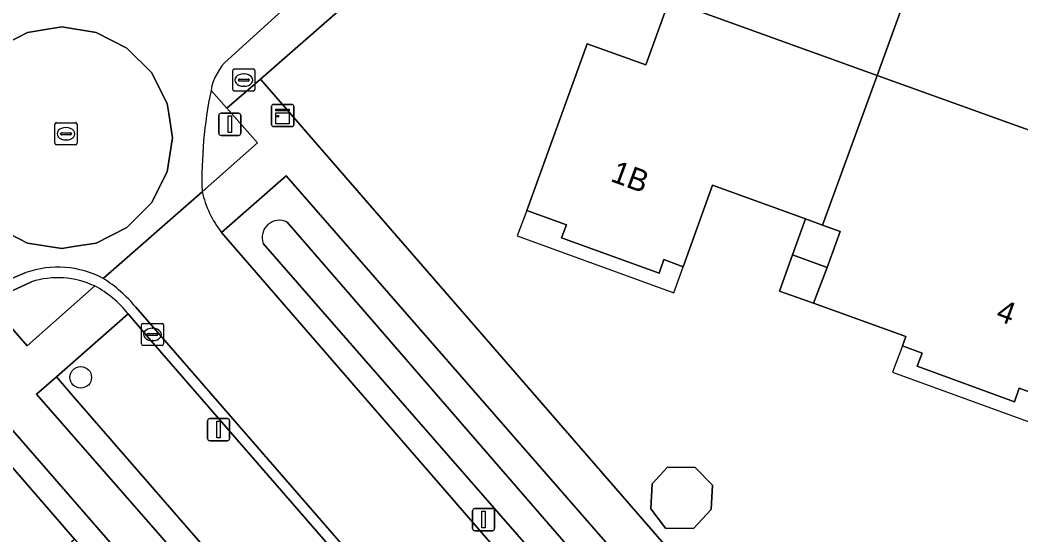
# Model space of a CAD drawing. Extents: x 155887 to 156869, y 383880 to 384678.
# Drawn here: x 156629.4 to 156674.52, y 384132.36 to 384155.57 of the extents above; entities that cross this region are included whole.
import ezdxf

# ---------------------------------------------------------------- set-up
doc = ezdxf.new("R2010")
doc.units = 0
for name, color, linetype in [('IMGEO_Berm_halfverhard', 7, 'Continuous'), ('IMGEO_Boom', 7, 'Continuous'), ('IMGEO_Erf', 7, 'Continuous'), ('IMGEO_Greppel_droge_sloot', 7, 'Continuous'), ('IMGEO_Groenvoorziening', 7, 'Continuous'), ('IMGEO_Haag', 7, 'Continuous'), ('IMGEO_Kast', 7, 'Continuous'), ('IMGEO_Kolk', 7, 'Continuous'), ('IMGEO_Lichtmast', 7, 'Continuous'), ('IMGEO_Pand', 7, 'Continuous'), ('IMGEO_Pand_nummerreeks', 7, 'Continuous'), ('IMGEO_Pand_overbouw', 7, 'Continuous'), ('IMGEO_Parkeervlak_open', 7, 'Continuous'), ('IMGEO_Rijbaan_lokaal_gesloten', 7, 'Continuous'), ('IMGEO_Rijbaan_lokaal_open', 7, 'Continuous'), ('IMGEO_Rioolput', 7, 'Continuous'), ('IMGEO_Voetpad_open', 7, 'Continuous')]:
    doc.layers.add(name, color=color, linetype=linetype)

msp = doc.modelspace()

# ---------------------------------------------------------------- linework, layer by layer
at = {"layer": 'IMGEO_Berm_halfverhard'}
for points in [[(156638.713, 384151.602), (156638.007, 384152.401)], [(156637.605, 384147.835), (156640.097, 384150.033), (156638.713, 384151.602)], [(156629.912, 384143.773), (156627.986, 384142.884), (156628.519, 384142.267), (156629.714, 384140.883), (156632.761, 384143.582)]]:
    msp.add_lwpolyline(points, dxfattribs=at)
for centre, radius, start, end in [((156657.185, 384148.412), 19.588, 168.2494, 181.6876), ((156631.091, 384140.018), 3.936, 64.8959, 107.4332)]:
    msp.add_arc(centre, radius, start, end, dxfattribs=at)
at = {"layer": 'IMGEO_Boom'}
msp.add_circle((156632.132, 384139.464), 0.489, dxfattribs=at)
at = {"layer": 'IMGEO_Erf'}
for points in [[(156692.007, 384173.426), (156672.069, 384180.768), (156640.231, 384152.904), (156671.388, 384117.021), (156671.62, 384117.179)], [(156599.132, 384113.164), (156608.489, 384121.292), (156617.846, 384129.421), (156627.191, 384137.539), (156631.854, 384132.164), (156635.784, 384127.635), (156639.715, 384123.104), (156643.645, 384118.575), (156647.577, 384114.044), (156651.506, 384109.515), (156655.438, 384104.984), (156659.368, 384100.453), (156663.489, 384095.704), (156664.364, 384096.46), (156626.242, 384140.297), (156587.667, 384106.816), (156589.344, 384104.881), (156593.045, 384100.611), (156593.133, 384100.673), (156589.53, 384104.822)], [(156660.609, 384134.602), (156660.553, 384133.505), (156659.762, 384132.644), (156658.489, 384132.663), (156657.835, 384133.541), (156657.891, 384134.655), (156658.588, 384135.413), (156659.829, 384135.394)]]:
    msp.add_lwpolyline(points, close=True, dxfattribs=at)
msp.add_lwpolyline([(156676.213, 384138.331), (156674.438, 384138.969), (156674.219, 384138.355), (156669.843, 384139.968), (156670.058, 384140.55), (156669.171, 384140.885), (156669.32, 384141.3), (156665.166, 384142.801), (156664.394, 384143.08), (156663.633, 384143.355), (156664.221, 384144.981), (156664.809, 384146.607), (156660.619, 384148.129), (156659.441, 384144.871), (156659.287, 384144.447), (156658.416, 384144.774), (156658.212, 384144.16), (156653.811, 384145.757), (156654.024, 384146.345), (156652.246, 384146.986), (156654.957, 384154.504), (156657.61, 384153.548), (156658.588, 384156.243)], dxfattribs=at)
at = {"layer": 'IMGEO_Greppel_droge_sloot'}
for points in [[(156666.653, 384117.343), (156641.436, 384146.465)], [(156640.361, 384145.504), (156665.413, 384116.776)]]:
    msp.add_lwpolyline(points, dxfattribs=at)
msp.add_arc((156641.089, 384145.772), 0.775, 63.3812, 200.2093, dxfattribs=at)
at = {"layer": 'IMGEO_Groenvoorziening'}
for points in [[(156641.389, 384148.542), (156638.481, 384145.993), (156664.299, 384116.202), (156669.993, 384115.767)], [(156631.856, 384138.535), (156631.036, 384139.487), (156630.146, 384138.712), (156641.357, 384125.865), (156642.215, 384126.662), (156642.028, 384126.832)]]:
    msp.add_lwpolyline(points, close=True, dxfattribs=at)
for points in [[(156641.436, 384146.465), (156666.653, 384117.343)], [(156665.413, 384116.776), (156640.361, 384145.504)]]:
    msp.add_lwpolyline(points, dxfattribs=at)
msp.add_arc((156641.089, 384145.772), 0.775, 63.3812, 200.2093, dxfattribs=at)
at = {"layer": 'IMGEO_Haag'}
msp.add_lwpolyline([(156642.028, 384126.832), (156631.856, 384138.535), (156631.036, 384139.487), (156630.146, 384138.712), (156641.357, 384125.865), (156642.215, 384126.662)], close=True, dxfattribs=at)
at = {"layer": 'IMGEO_Kast'}
for p, q in [((156640.738, 384150.847), (156640.738, 384151.688)), ((156640.738, 384151.688), (156640.738, 384150.847)), ((156640.813, 384151.772), (156641.654, 384151.772)), ((156641.654, 384151.772), (156640.813, 384151.772)), ((156641.738, 384151.697), (156641.738, 384150.856)), ((156641.738, 384150.856), (156641.738, 384151.697)), ((156641.663, 384150.772), (156640.822, 384150.772)), ((156640.822, 384150.772), (156641.663, 384150.772))]:
    msp.add_line(p, q, dxfattribs=at)
for points in [[(156640.933, 384151.562), (156641.533, 384151.562), (156641.533, 384151.477), (156640.933, 384151.477), (156640.933, 384151.562)], [(156640.933, 384151.387), (156641.533, 384151.387), (156641.533, 384150.898), (156640.933, 384150.898), (156640.933, 384151.387)]]:
    msp.add_lwpolyline(points, dxfattribs=at)
msp.add_circle((156641.017, 384151.236), 0.0377, dxfattribs=at)
for centre, start, end in [((156640.816, 384151.694), 92.4484, 184.2845), ((156640.816, 384151.694), 92.4484, 184.2845), ((156641.66, 384151.694), 2.4484, 94.2845), ((156641.66, 384151.694), 2.4484, 94.2845), ((156640.816, 384150.85), 182.4484, 274.2845), ((156640.816, 384150.85), 182.4484, 274.2845), ((156641.66, 384150.85), 272.4484, 4.2845), ((156641.66, 384150.85), 272.4484, 4.2845)]:
    msp.add_arc(centre, 0.0779, start, end, dxfattribs=at)
at = {"layer": 'IMGEO_Kolk'}
for p, q in [((156634.946, 384141.898), (156635.798, 384141.898)), ((156634.871, 384140.972), (156634.871, 384141.824)), ((156635.13, 384141.392), (156635.13, 384141.404)), ((156635.173, 384141.441), (156635.571, 384141.441)), ((156635.359, 384141.678), (156635.384, 384141.678)), ((156635.614, 384141.404), (156635.614, 384141.392)), ((156635.872, 384141.824), (156635.872, 384140.972)), ((156635.568, 384141.355), (156635.17, 384141.355)), ((156635.382, 384141.118), (156635.357, 384141.118)), ((156635.798, 384140.898), (156634.946, 384140.898))]:
    msp.add_line(p, q, dxfattribs=at)
for points in [[(156634.946, 384141.898), (156635.798, 384141.898)], [(156634.871, 384140.972), (156634.871, 384141.824)], [(156635.872, 384141.824), (156635.872, 384140.972)], [(156635.798, 384140.898), (156634.946, 384140.898)]]:
    msp.add_lwpolyline(points, dxfattribs=at)
for centre, radius, start, end in [((156634.948, 384141.822), 0.0765, 91.552, 178.448), ((156634.948, 384141.822), 0.0765, 91.552, 178.448), ((156635.796, 384141.822), 0.0765, 1.552, 88.448), ((156635.796, 384141.822), 0.0765, 1.552, 88.448), ((156635.17, 384141.401), 0.0403, 85.8775, 175.7526), ((156635.575, 384141.403), 0.0386, 1.7309, 96.639), ((156634.948, 384140.974), 0.0765, 181.552, 268.448), ((156634.948, 384140.974), 0.0765, 181.552, 268.448), ((156635.167, 384141.391), 0.0366, 178.938, 274.7102), ((156635.571, 384141.398), 0.043, 264.8664, 352.4533), ((156635.796, 384140.974), 0.0765, 271.552, 358.448), ((156635.796, 384140.974), 0.0765, 271.552, 358.448)]:
    msp.add_arc(centre, radius, start, end, dxfattribs=at)
for centre, major_axis, ratio, start_param, end_param in [((156635.358, 384141.398), (-0.387, 0.002), 0.722429, 4.712389, 7.853982), ((156635.383, 384141.398), (-0.39, 0.002), 0.717154, 1.570796, 4.712389)]:
    msp.add_ellipse(centre, major_axis=major_axis, ratio=ratio, start_param=start_param, end_param=end_param, dxfattribs=at)
at = {"layer": 'IMGEO_Lichtmast'}
for p, q in [((156638.458, 384151.373), (156639.248, 384151.373)), ((156639.248, 384151.373), (156638.458, 384151.373)), ((156638.358, 384150.473), (156638.358, 384151.273)), ((156638.358, 384151.273), (156638.358, 384150.473)), ((156639.348, 384151.273), (156639.348, 384150.473)), ((156639.348, 384150.473), (156639.348, 384151.273)), ((156639.248, 384150.373), (156638.458, 384150.373)), ((156638.458, 384150.373), (156639.248, 384150.373)), ((156637.854, 384136.707), (156637.854, 384137.507)), ((156637.854, 384137.507), (156637.854, 384136.707)), ((156637.954, 384137.607), (156638.744, 384137.607)), ((156638.744, 384137.607), (156637.954, 384137.607)), ((156638.844, 384137.507), (156638.844, 384136.707)), ((156638.844, 384136.707), (156638.844, 384137.507)), ((156638.744, 384136.607), (156637.954, 384136.607)), ((156637.954, 384136.607), (156638.744, 384136.607)), ((156649.8, 384132.648), (156649.8, 384133.448)), ((156649.8, 384133.448), (156649.8, 384132.648)), ((156649.9, 384133.548), (156650.69, 384133.548)), ((156650.69, 384133.548), (156649.9, 384133.548)), ((156650.79, 384133.448), (156650.79, 384132.648)), ((156650.79, 384132.648), (156650.79, 384133.448)), ((156650.69, 384132.548), (156649.9, 384132.548)), ((156649.9, 384132.548), (156650.69, 384132.548))]:
    msp.add_line(p, q, dxfattribs=at)
for points in [[(156638.778, 384151.248), (156638.928, 384151.248), (156638.928, 384150.498), (156638.778, 384150.498), (156638.778, 384151.248)], [(156638.274, 384137.482), (156638.424, 384137.482), (156638.424, 384136.732), (156638.274, 384136.732), (156638.274, 384137.482)], [(156650.22, 384133.423), (156650.37, 384133.423), (156650.37, 384132.673), (156650.22, 384132.673), (156650.22, 384133.423)]]:
    msp.add_lwpolyline(points, dxfattribs=at)
for centre, start, end in [((156638.458, 384151.273), 90, 180), ((156638.458, 384151.273), 90, 180), ((156639.248, 384151.273), 0, 90), ((156639.248, 384151.273), 360, 90), ((156638.458, 384150.473), 180, 270), ((156638.458, 384150.473), 180, 270), ((156639.248, 384150.473), 270, 0), ((156639.248, 384150.473), 270, 0), ((156637.954, 384137.507), 90, 180), ((156637.954, 384137.507), 90, 180), ((156638.744, 384137.507), 0, 90), ((156638.744, 384137.507), 360, 90), ((156637.954, 384136.707), 180, 270), ((156637.954, 384136.707), 180, 270), ((156638.744, 384136.707), 270, 0), ((156638.744, 384136.707), 270, 0), ((156649.9, 384133.448), 90, 180), ((156649.9, 384133.448), 90, 180), ((156650.69, 384133.448), 0, 90), ((156650.69, 384133.448), 360, 90), ((156649.9, 384132.648), 180, 270), ((156649.9, 384132.648), 180, 270), ((156650.69, 384132.648), 270, 0), ((156650.69, 384132.648), 270, 0)]:
    msp.add_arc(centre, 0.1, start, end, dxfattribs=at)
at = {"layer": 'IMGEO_Pand'}
for points in [[(156665.504, 384161.573), (156666.709, 384164.886), (156666.868, 384165.297), (156665.989, 384165.596), (156666.222, 384166.192), (156661.813, 384167.817), (156661.589, 384167.187), (156659.809, 384167.836), (156657.829, 384162.416), (156660.479, 384161.452), (156658.663, 384156.449), (156668.027, 384153.076), (156670.471, 384159.797), (156669.703, 384160.072)], [(156683.784, 384159.195), (156681.996, 384159.791), (156682.227, 384160.372), (156677.806, 384161.995), (156677.585, 384161.395), (156676.734, 384161.702), (156676.583, 384161.289), (156672.432, 384162.801), (156671.86, 384161.221), (156671.244, 384159.521), (156670.471, 384159.797), (156668.027, 384153.076), (156677.346, 384149.719), (156679.164, 384154.728), (156681.815, 384153.766)], [(156668.027, 384153.076), (156658.663, 384156.449), (156658.588, 384156.243), (156657.61, 384153.548), (156654.957, 384154.504), (156652.246, 384146.986), (156654.024, 384146.345), (156653.811, 384145.757), (156658.212, 384144.16), (156658.416, 384144.774), (156659.287, 384144.447), (156659.441, 384144.871), (156660.619, 384148.129), (156664.809, 384146.607), (156665.575, 384146.329)], [(156675.532, 384144.722), (156676.281, 384146.785), (156677.274, 384149.521), (156677.346, 384149.719), (156668.027, 384153.076), (156665.575, 384146.329), (156666.364, 384146.042), (156665.775, 384144.416), (156665.166, 384142.801), (156669.32, 384141.3), (156669.171, 384140.885), (156670.058, 384140.55), (156669.843, 384139.968), (156674.219, 384138.355), (156674.438, 384138.969), (156676.213, 384138.331), (156678.183, 384143.76)], [(156666.364, 384146.042), (156665.575, 384146.329), (156664.809, 384146.607), (156664.221, 384144.981), (156665.775, 384144.416)], [(156665.775, 384144.416), (156664.221, 384144.981), (156663.633, 384143.355), (156664.394, 384143.08), (156665.166, 384142.801)], [(156624.624, 384125.881), (156631.854, 384132.164), (156627.191, 384137.539), (156617.846, 384129.421), (156621.464, 384125.256), (156623.575, 384127.088)], [(156658.489, 384132.663), (156659.762, 384132.644), (156660.553, 384133.505), (156660.609, 384134.602), (156659.829, 384135.394), (156658.588, 384135.413), (156657.891, 384134.655), (156657.835, 384133.541)]]:
    msp.add_lwpolyline(points, close=True, dxfattribs=at)
at = {"layer": 'IMGEO_Pand_overbouw'}
for points in [[(156659.287, 384144.447), (156658.416, 384144.774), (156658.212, 384144.16), (156653.811, 384145.757), (156654.024, 384146.345), (156652.246, 384146.986), (156651.812, 384145.843), (156658.865, 384143.278)], [(156676.22, 384138.328), (156676.213, 384138.331), (156674.438, 384138.969), (156674.219, 384138.355), (156669.843, 384139.968), (156670.058, 384140.55), (156669.171, 384140.885), (156668.731, 384139.698), (156675.786, 384137.13)]]:
    msp.add_lwpolyline(points, close=True, dxfattribs=at)
at = {"layer": 'IMGEO_Parkeervlak_open'}
msp.add_lwpolyline([(156635.094, 384141.353), (156634.265, 384142.334), (156631.036, 384139.487), (156631.856, 384138.535), (156642.028, 384126.832), (156645.276, 384129.637)], close=True, dxfattribs=at)
at = {"layer": 'IMGEO_Rijbaan_lokaal_gesloten'}
for points in [[(156638.782, 384153.801), (156649.173, 384163.247)], [(156633.146, 384143.92), (156637.605, 384147.835)], [(156583.599, 384105.173), (156584.982, 384106.904), (156592.374, 384114.06), (156593.839, 384115.427), (156617.343, 384135.911), (156620.351, 384138.467), (156622.416, 384140.04), (156625.179, 384141.829), (156626.774, 384142.763), (156627.243, 384143.025), (156627.717, 384143.278), (156628.196, 384143.52), (156628.68, 384143.752), (156629.169, 384143.974), (156629.663, 384144.186)], [(156629.663, 384144.186), (156629.169, 384143.974), (156628.68, 384143.752), (156628.196, 384143.52), (156627.717, 384143.278), (156627.243, 384143.025), (156626.774, 384142.763), (156625.179, 384141.829), (156625.506, 384141.445), (156627.033, 384142.388), (156627.986, 384142.884), (156629.912, 384143.773)], [(156634.265, 384142.334), (156635.094, 384141.353), (156645.276, 384129.637), (156646.591, 384128.125), (156648.334, 384126.107), (156653.088, 384120.655), (156654.396, 384119.142), (156661.071, 384111.467), (156662.385, 384109.95), (156667.373, 384104.188), (156668.515, 384102.891), (156669.957, 384101.21), (156672.182, 384098.688), (156673.627, 384097.017), (156674.784, 384095.678), (156679.734, 384089.985), (156681.066, 384088.468), (156686.032, 384082.758), (156687.753, 384080.745), (156689.082, 384079.232), (156695.457, 384071.872), (156696.778, 384070.365), (156704.9, 384061.019)], [(156707.089, 384059.25), (156688.102, 384081.041), (156680.796, 384089.479), (156662.154, 384110.91), (156634.612, 384142.629)]]:
    msp.add_lwpolyline(points, dxfattribs=at)
msp.add_lwpolyline([(156634.217, 384154.307), (156635.322, 384153.202), (156636.031, 384151.81), (156636.102, 384151.365), (156636.276, 384150.267), (156636.031, 384148.723), (156635.322, 384147.331), (156634.217, 384146.226), (156632.825, 384145.517), (156631.918, 384145.373), (156631.281, 384145.272), (156629.738, 384145.517), (156628.346, 384146.226), (156627.241, 384147.331), (156626.531, 384148.723), (156626.287, 384150.267), (156626.531, 384151.81), (156627.241, 384153.202), (156628.346, 384154.307), (156629.738, 384155.016), (156630.363, 384155.115), (156631.281, 384155.261), (156632.825, 384155.016)], close=True, dxfattribs=at)
for centre, radius, start, end in [((156640.421, 384151.979), 2.451, 131.978, 170.0867), ((156657.185, 384148.412), 19.588, 168.2494, 181.6876), ((156631.104, 384140.112), 4.321, 61.7931, 109.4724), ((156631.104, 384140.112), 4.321, 61.7931, 109.4724), ((156631.091, 384140.018), 3.936, 64.8959, 107.4332), ((156630.012, 384138.884), 5.932, 39.1543, 58.1096), ((156630.625, 384139.477), 4.628, 38.1239, 62.5051)]:
    msp.add_arc(centre, radius, start, end, dxfattribs=at)
at = {"layer": 'IMGEO_Rijbaan_lokaal_open'}
msp.add_lwpolyline([(156636.102, 384151.365), (156636.031, 384151.81), (156635.322, 384153.202), (156634.217, 384154.307), (156632.825, 384155.016), (156631.281, 384155.261), (156630.363, 384155.115), (156629.738, 384155.016), (156628.346, 384154.307), (156627.241, 384153.202), (156626.531, 384151.81), (156626.287, 384150.267), (156626.531, 384148.723), (156627.241, 384147.331), (156628.346, 384146.226), (156629.738, 384145.517), (156631.281, 384145.272), (156631.918, 384145.373), (156632.825, 384145.517), (156634.217, 384146.226), (156635.322, 384147.331), (156636.031, 384148.723), (156636.276, 384150.267)], close=True, dxfattribs=at)
at = {"layer": 'IMGEO_Rioolput'}
for p, q in [((156638.986, 384152.441), (156638.986, 384153.293)), ((156639.061, 384153.367), (156639.913, 384153.367)), ((156639.474, 384153.147), (156639.499, 384153.147)), ((156639.987, 384153.293), (156639.987, 384152.441)), ((156639.245, 384152.861), (156639.245, 384152.873)), ((156639.683, 384152.824), (156639.285, 384152.824)), ((156639.288, 384152.91), (156639.686, 384152.91)), ((156639.729, 384152.873), (156639.729, 384152.861)), ((156639.913, 384152.367), (156639.061, 384152.367)), ((156639.497, 384152.587), (156639.472, 384152.587)), ((156631.045, 384150.946), (156631.897, 384150.946)), ((156630.97, 384150.02), (156630.97, 384150.872)), ((156631.229, 384150.44), (156631.229, 384150.452)), ((156631.272, 384150.489), (156631.67, 384150.489)), ((156631.458, 384150.726), (156631.483, 384150.726)), ((156631.713, 384150.452), (156631.713, 384150.44)), ((156631.971, 384150.872), (156631.971, 384150.02)), ((156631.667, 384150.403), (156631.269, 384150.403)), ((156631.481, 384150.166), (156631.456, 384150.166)), ((156631.897, 384149.946), (156631.045, 384149.946))]:
    msp.add_line(p, q, dxfattribs=at)
for points in [[(156638.986, 384152.441), (156638.986, 384153.293)], [(156639.061, 384153.367), (156639.913, 384153.367)], [(156639.987, 384153.293), (156639.987, 384152.441)], [(156639.913, 384152.367), (156639.061, 384152.367)], [(156631.045, 384150.946), (156631.897, 384150.946)], [(156630.97, 384150.02), (156630.97, 384150.872)], [(156631.971, 384150.872), (156631.971, 384150.02)], [(156631.897, 384149.946), (156631.045, 384149.946)]]:
    msp.add_lwpolyline(points, dxfattribs=at)
for centre, radius, start, end in [((156639.063, 384153.291), 0.0765, 91.552, 178.448), ((156639.063, 384153.291), 0.0765, 91.552, 178.448), ((156639.911, 384153.291), 0.0765, 1.552, 88.448), ((156639.911, 384153.291), 0.0765, 1.552, 88.448), ((156639.285, 384152.87), 0.0403, 85.8775, 175.7526), ((156639.282, 384152.86), 0.0366, 178.938, 274.7102), ((156639.686, 384152.867), 0.043, 264.8664, 352.4533), ((156639.69, 384152.872), 0.0386, 1.7309, 96.639), ((156639.063, 384152.443), 0.0765, 181.552, 268.448), ((156639.063, 384152.443), 0.0765, 181.552, 268.448), ((156639.911, 384152.443), 0.0765, 271.552, 358.448), ((156639.911, 384152.443), 0.0765, 271.552, 358.448), ((156631.047, 384150.87), 0.0765, 91.552, 178.448), ((156631.047, 384150.87), 0.0765, 91.552, 178.448), ((156631.895, 384150.87), 0.0765, 1.552, 88.448), ((156631.895, 384150.87), 0.0765, 1.552, 88.448), ((156631.269, 384150.449), 0.0403, 85.8775, 175.7526), ((156631.266, 384150.439), 0.0366, 178.938, 274.7102), ((156631.67, 384150.446), 0.043, 264.8664, 352.4533), ((156631.674, 384150.451), 0.0386, 1.7309, 96.639), ((156631.047, 384150.022), 0.0765, 181.552, 268.448), ((156631.047, 384150.022), 0.0765, 181.552, 268.448), ((156631.895, 384150.022), 0.0765, 271.552, 358.448), ((156631.895, 384150.022), 0.0765, 271.552, 358.448)]:
    msp.add_arc(centre, radius, start, end, dxfattribs=at)
for centre, major_axis, ratio, start_param, end_param in [((156639.473, 384152.867), (-0.387, 0.002), 0.722429, 4.712389, 7.853982), ((156639.498, 384152.867), (-0.39, 0.002), 0.717154, 1.570796, 4.712389), ((156631.457, 384150.446), (-0.387, 0.002), 0.722429, 4.712389, 7.853982), ((156631.482, 384150.446), (-0.39, 0.002), 0.717154, 1.570796, 4.712389)]:
    msp.add_ellipse(centre, major_axis=major_axis, ratio=ratio, start_param=start_param, end_param=end_param, dxfattribs=at)
at = {"layer": 'IMGEO_Voetpad_open'}
for points in [[(156801.435, 384295.362), (156777.585, 384274.792), (156749.039, 384250), (156728.765, 384232.392), (156677.961, 384188.273), (156649.173, 384163.247), (156638.782, 384153.801)], [(156638.007, 384152.401), (156638.713, 384151.602), (156640.231, 384152.904), (156672.069, 384180.768), (156703.377, 384207.942), (156713.159, 384216.382), (156729.008, 384230.275), (156754.837, 384252.606), (156758.21, 384248.7), (156758.942, 384250.73), (156756.246, 384253.82), (156760.384, 384257.403), (156769.888, 384265.675), (156788.86, 384282.122), (156802.94, 384294.222)], [(156640.231, 384152.904), (156638.713, 384151.602), (156640.097, 384150.033), (156637.605, 384147.835)], [(156638.481, 384145.993), (156641.389, 384148.542), (156669.993, 384115.767), (156671.388, 384117.021), (156640.231, 384152.904)], [(156637.605, 384147.835), (156633.146, 384143.92)], [(156715.884, 384057.159), (156714.376, 384058.642), (156712.098, 384061.075), (156712.256, 384061.212), (156701.762, 384073.232), (156691.649, 384084.815), (156674.809, 384104.102), (156664.299, 384116.202), (156638.481, 384145.993)], [(156632.761, 384143.582), (156629.714, 384140.883), (156628.519, 384142.267)], [(156641.357, 384125.865), (156630.146, 384138.712), (156631.036, 384139.487), (156634.265, 384142.334)], [(156634.612, 384142.629), (156662.154, 384110.91), (156680.796, 384089.479), (156688.102, 384081.041), (156707.089, 384059.25), (156708.358, 384057.797), (156710.535, 384055.305), (156710.605, 384055.225)], [(156626.242, 384140.297), (156664.364, 384096.46)]]:
    msp.add_lwpolyline(points, dxfattribs=at)
for centre, radius, start, end in [((156640.421, 384151.979), 2.451, 131.978, 170.0867), ((156642.227, 384148.904), 4.744, 193.0197, 217.849), ((156642.227, 384148.904), 4.744, 193.0197, 217.849), ((156630.012, 384138.884), 5.932, 39.1543, 58.1096), ((156630.625, 384139.477), 4.628, 38.1239, 62.5051)]:
    msp.add_arc(centre, radius, start, end, dxfattribs=at)

# ---------------------------------------------------------------- texts
at = {"layer": 'IMGEO_Pand_nummerreeks'}
for s, rotation, p in [('1B', 339.66, (156655.969, 384148.324)), ('4', 339.6886, (156673.338, 384142.068))]:
    msp.add_text(s, height=1, rotation=rotation, dxfattribs=at).set_placement(p)

doc.saveas('drawing.dxf')
